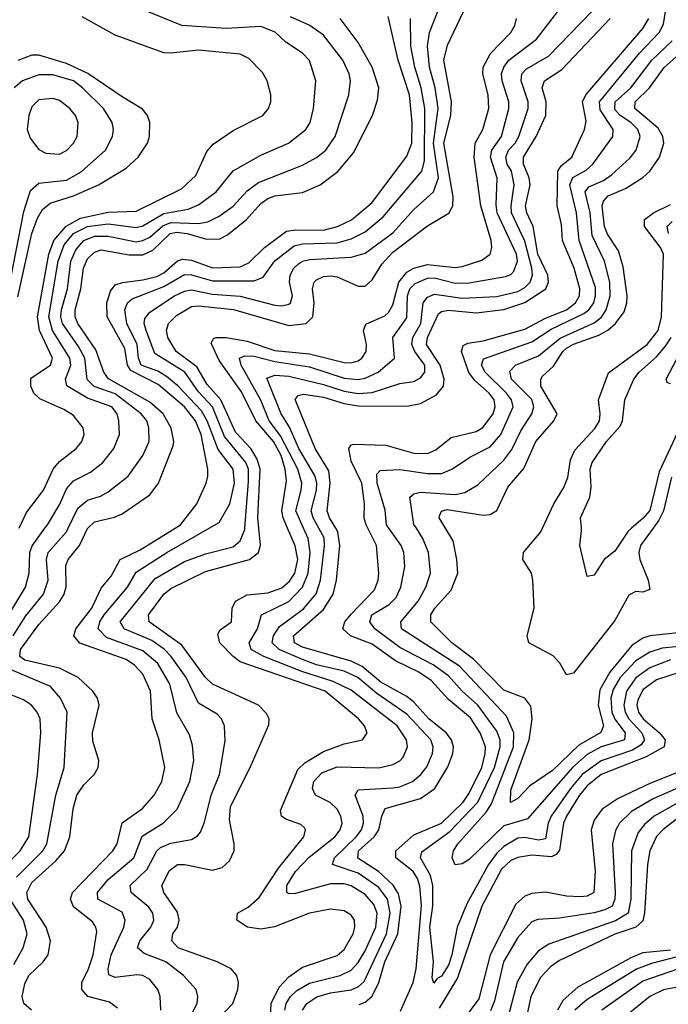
# Model space of a CAD drawing. Header units: inches. Extents: x 884549 to 1028252, y 526810 to 653624.
# Tile 970 of 1056: x 1016055 to 1017924, y 618627 to 621467. Entities that reach past the tile are written whole.
import ezdxf

# ---------------------------------------------------------------- set-up
doc = ezdxf.new("R2010")
doc.units = ezdxf.units.IN
doc.header["$MEASUREMENT"] = 0
doc.layers.add('B0611', color=7, linetype='Continuous')
doc.layers.add('B0612', color=7, linetype='Continuous')

msp = doc.modelspace()

# ---------------------------------------------------------------- linework, layer by layer
at = {"layer": 'B0611', "color": 5}
for points, elevation in [([(1016010, 619728.5), (1016071.2, 619830), (1016082.3, 619870), (1016083.7, 619930), (1016090.6, 619949.4), (1016127.8, 620000)], 2660), ([(1016036.1, 619690), (1016072.7, 619747.3), (1016123.4, 619810), (1016136.6, 619850), (1016132.1, 619910), (1016136.6, 619930), (1016189.6, 619990), (1016194.5, 620000)], 2640), ([(1016088.5, 618610), (1016067.1, 618630), (1016062.1, 618650), (1016070, 618686.5), (1016081.4, 618710), (1016122.8, 618750), (1016136.6, 618770), (1016144, 618810), (1016131.5, 618850), (1016077.9, 618930), (1016075.1, 618950), (1016090, 618978.4), (1016159.4, 619040.6), (1016184.1, 619070), (1016198.9, 619110), (1016208.9, 619191.1), (1016219.9, 619230), (1016239.8, 619260.2), (1016269.9, 619290), (1016280.8, 619310), (1016282.6, 619330), (1016266.1, 619386.1), (1016264.3, 619410), (1016283.5, 619490), (1016279, 619510), (1016265.8, 619530), (1016223.4, 619570), (1016170, 619596.1), (1016070, 619619.8), (1016055.7, 619630), (1016056.8, 619650), (1016110, 619722.4), (1016170, 619788.2), (1016182.9, 619810), (1016188.9, 619831.1), (1016187.4, 619892.6), (1016194.7, 619910), (1016227.4, 619950), (1016250, 619999.1), (1016251, 620000)], 2620), ([(1016336.3, 618616.3), (1016313.7, 618633.7), (1016251.6, 618650), (1016233.7, 618670), (1016233.9, 618690), (1016253.4, 618730), (1016266.2, 618770), (1016276.7, 618836.7), (1016274.5, 618850), (1016264.8, 618864.8), (1016210, 618908.1), (1016201.4, 618930), (1016207, 618950), (1016323.5, 619070), (1016335.4, 619090), (1016350, 619150.1), (1016408.6, 619191.4), (1016442.2, 619230), (1016464.1, 619270), (1016472.9, 619310), (1016457.1, 619390), (1016437, 619450), (1016431.6, 619530), (1016410, 619579.3), (1016385.6, 619605.6), (1016361.3, 619621.3), (1016228.3, 619668.3), (1016210.9, 619690), (1016216.8, 619710), (1016262.6, 619770), (1016290, 619827.3), (1016318.5, 619861.5), (1016344, 619910), (1016402.1, 619937.9), (1016502.4, 620000)], 2580), ([(1016461.4, 618610), (1016459.5, 618650), (1016452.8, 618670), (1016430, 618698.4), (1016410, 618709.9), (1016392.6, 618712.6), (1016330, 618704.4), (1016312, 618712), (1016309.9, 618729.9), (1016318.9, 618770), (1016355.2, 618850), (1016359, 618870), (1016350, 618892.7), (1016280.4, 618930), (1016279.2, 618950), (1016310, 618986.9), (1016383.8, 619050), (1016407.5, 619112.5), (1016469, 619151), (1016508.4, 619190), (1016545.3, 619270), (1016556.7, 619330), (1016553.2, 619373.2), (1016544.5, 619404.5), (1016507.9, 619467.9), (1016487.9, 619550), (1016453, 619610), (1016410, 619646.3), (1016305.3, 619685.3), (1016280.9, 619710), (1016285.9, 619730), (1016297.9, 619750), (1016365.7, 619830), (1016390, 619872.9), (1016478.5, 619930), (1016601, 620000)], 2560), ([(1016520, 618540), (1016566.3, 618630), (1016568.2, 618650), (1016563, 618670), (1016527.1, 618710), (1016476.1, 618750), (1016413.4, 618773.4), (1016394, 618790), (1016400.8, 618810), (1016432.7, 618850), (1016441.3, 618870), (1016438.2, 618890), (1016426.9, 618906.9), (1016376.3, 618950), (1016372.9, 618970), (1016422.6, 619017.4), (1016449.8, 619070.2), (1016460.4, 619079.6), (1016490, 619092.3), (1016550, 619102.5), (1016567.4, 619112.6), (1016576.3, 619123.7), (1016587.7, 619152.3), (1016607, 619230), (1016630.7, 619290), (1016647.3, 619387.3), (1016644.5, 619430), (1016636.7, 619450), (1016623.7, 619463.7), (1016570, 619495.4), (1016534.7, 619570), (1016491.7, 619630), (1016471, 619651), (1016435.9, 619675.9), (1016356.2, 619710), (1016343.9, 619730), (1016445, 619855.1), (1016530, 619904.3), (1016590, 619926.7), (1016670, 619946.8), (1016690, 619963.9), (1016703.3, 619996.7), (1016703.5, 620000)], 2540), ([(1016592.9, 618550), (1016668.9, 618630), (1016683.2, 618670), (1016685.3, 618690), (1016680.5, 618710), (1016664, 618730), (1016623.9, 618750), (1016511.7, 618790), (1016493, 618810), (1016496.3, 618830), (1016509.2, 618850), (1016514.8, 618870), (1016510, 618892.5), (1016470.3, 618950), (1016464.2, 618970), (1016486.5, 619013.5), (1016510, 619030.1), (1016530, 619030.1), (1016610, 619013.8), (1016638.4, 619021.6), (1016659.5, 619040.5), (1016672.5, 619070), (1016672.7, 619090), (1016658.9, 619158.9), (1016662.5, 619197.5), (1016719.3, 619310), (1016772.9, 619432.9), (1016773.2, 619450), (1016765.8, 619465.8), (1016742.5, 619490), (1016610, 619550), (1016590, 619569.4), (1016522.5, 619662.4), (1016427.5, 619730), (1016425.7, 619750), (1016470, 619809.7), (1016490, 619826.1), (1016590, 619875.7), (1016717.2, 619910), (1016742.7, 619930), (1016749.1, 619950.9), (1016743.9, 620000)], 2520), ([(1016777.5, 618590), (1016779.7, 618630), (1016802.9, 618677.1), (1016830, 618706.3), (1016870, 618734), (1016970, 618768.1), (1016990, 618784.8), (1017016, 618830), (1017020.9, 618850), (1017019.2, 618870), (1017010, 618884.1), (1016990, 618896.8), (1016950, 618901.9), (1016890, 618890.4), (1016788.9, 618851.1), (1016750, 618843.7), (1016710.9, 618850), (1016680.3, 618870), (1016682.9, 618890), (1016712.8, 618907.2), (1016744.5, 618935.5), (1016800.3, 619019.7), (1016873.2, 619110), (1016878.8, 619130), (1016875.9, 619135.9), (1016865.3, 619145.3), (1016821.2, 619161.2), (1016809.4, 619170), (1016806.4, 619186.4), (1016855.8, 619304.2), (1016876.1, 619323.9), (1016930, 619356.1), (1016990, 619378.6), (1017042.4, 619390), (1017056.1, 619410), (1017048.7, 619430), (1017031.3, 619450), (1016934.9, 619530), (1016690, 619615.2), (1016669.7, 619629.7), (1016631.2, 619670), (1016625.3, 619694.7), (1016632.8, 619707.2), (1016664.7, 619730), (1016667.5, 619770), (1016676.9, 619790), (1016710, 619807.6), (1016770, 619814), (1016810, 619828.2), (1016832.6, 619847.4), (1016847.5, 619870), (1016856, 619910), (1016849, 619949), (1016826.8, 620000)], 2480), ([(1016818.9, 618610), (1016822.9, 618630), (1016835.1, 618650), (1016853, 618667), (1016890, 618688.4), (1016978.5, 618710), (1017010, 618725.3), (1017030, 618747.6), (1017050, 618781.1), (1017081, 618850), (1017084.5, 618890), (1017075.2, 618915.2), (1017050, 618943.9), (1017010, 618969), (1016990, 618975), (1016950, 618974.6), (1016850, 618946.9), (1016830, 618945.5), (1016824.2, 618950), (1016824.5, 618970), (1016849.4, 619010), (1016888.6, 619051.4), (1016962.5, 619110), (1016977.9, 619130), (1016983.9, 619150), (1016980.1, 619170), (1016969.5, 619190), (1016949.4, 619209.4), (1016907.3, 619230), (1016898.3, 619250), (1016902.8, 619270), (1016925.4, 619294.6), (1016970, 619312), (1017090, 619309.4), (1017130, 619318.6), (1017150, 619329.1), (1017159.7, 619340.3), (1017172.4, 619370), (1017169.5, 619390), (1017142.1, 619430), (1017010, 619533.3), (1016958.5, 619558.5), (1016867.4, 619587.4), (1016758.5, 619630), (1016722, 619650), (1016716.2, 619670), (1016739.9, 619710), (1016751.5, 619750), (1016830, 619788.5), (1016870, 619830.1), (1016885.6, 619870), (1016892, 619930), (1016886.4, 619970), (1016872.8, 620000)], 2460), ([(1016869.6, 618610), (1016881.8, 618630), (1016910.9, 618649.1), (1016950, 618660.5), (1017010, 618668.6), (1017030, 618677.9), (1017047.1, 618693), (1017111.9, 618830), (1017122.2, 618890), (1017114.3, 618930), (1017090, 618964.3), (1017030, 619005.3), (1016955.8, 619030), (1016961.5, 619050), (1017024.7, 619110), (1017039.6, 619130), (1017045.4, 619150), (1017044.1, 619170), (1017021.7, 619230), (1017030, 619245.8), (1017130, 619251.3), (1017150, 619254.7), (1017186.3, 619270), (1017210.4, 619289.6), (1017227.6, 619312.4), (1017244.6, 619350), (1017246.6, 619370), (1017239.5, 619390), (1017170, 619463.6), (1017083.7, 619523.7), (1017028.9, 619570), (1016990, 619588), (1016910, 619606.6), (1016870, 619621.3), (1016802.8, 619650), (1016782.1, 619670), (1016786.4, 619690), (1016803.6, 619716.4), (1016872.5, 619767.5), (1016909.5, 619810.5), (1016922, 619850), (1016933, 619950), (1016931.9, 619971.9), (1016916.6, 620000)], 2440), ([(1017033.2, 618626.8), (1017050, 618633.4), (1017070, 618650.5), (1017089.7, 618690.3), (1017107.3, 618750), (1017144, 618830), (1017153.9, 618910), (1017145.8, 618945.8), (1017131.2, 618971.2), (1017088.4, 619010), (1017028.7, 619048.7), (1017030.8, 619070), (1017076.2, 619110), (1017089.7, 619130), (1017097.8, 619170), (1017108.3, 619191.7), (1017210, 619221.1), (1017250.7, 619249.3), (1017288.2, 619311.8), (1017302.5, 619350), (1017304.6, 619370), (1017299.1, 619390), (1017283.9, 619410), (1017234.1, 619450), (1017190, 619498.7), (1017170, 619514.4), (1017095.7, 619555.7), (1017041.5, 619601.5), (1017010, 619617.1), (1016870, 619657.5), (1016847.1, 619670), (1016843.4, 619690), (1016930, 619766.1), (1016958, 619810), (1016967.8, 619850), (1016977.6, 619950), (1016971.6, 619990), (1016965.6, 620000)], 2420), ([(1017152.5, 618607.5), (1017188.7, 618690), (1017196.8, 618730), (1017212.6, 618912.6), (1017207.9, 618967.9), (1017200.6, 618990), (1017188.2, 619010), (1017138.9, 619050), (1017138.4, 619070), (1017190, 619116.1), (1017270, 619149.8), (1017332.4, 619210), (1017350, 619235.6), (1017386.2, 619310), (1017396.3, 619350), (1017396.5, 619370), (1017381.9, 619410), (1017353.5, 619453.5), (1017290, 619506.4), (1017240.6, 619560.6), (1017205, 619585), (1017137.4, 619617.4), (1017070, 619666.1), (1017008.2, 619690), (1016985.6, 619710), (1016991.9, 619730), (1017010, 619752.3), (1017077.1, 619822.9), (1017087.5, 619850), (1017089.2, 619870), (1017082.9, 619950), (1017058, 620000)], 2380), ([(1017930, 619620.5), (1017870, 619597.3), (1017830, 619569.1), (1017803.1, 619530), (1017795.1, 619490), (1017799.1, 619470), (1017809.8, 619450), (1017847.4, 619410), (1017854.6, 619390), (1017845, 619375), (1017820.2, 619359.8), (1017730, 619329.6), (1017675.9, 619290), (1017641.8, 619250), (1017585.7, 619170), (1017577.4, 619150), (1017570, 619104.6), (1017550, 619100.4), (1017510, 619108.3), (1017490, 619105.9), (1017450, 619082.6), (1017430, 619062.6), (1017405.1, 619030), (1017342.9, 618917.1), (1017315.5, 618850), (1017300.1, 618770), (1017290, 618740.5), (1017270, 618708.4), (1017258.1, 618701.9), (1017248.2, 618688.2), (1017243.5, 618703.5), (1017247.4, 618750), (1017236.9, 618850), (1017245.2, 618910), (1017244.8, 618970), (1017238.3, 618998.3), (1017209.9, 619050), (1017213.1, 619066.9), (1017294.5, 619125.5), (1017375.2, 619210), (1017422.8, 619310), (1017439, 619370), (1017439, 619390), (1017430, 619414.8), (1017375.1, 619490), (1017329.6, 619530), (1017290, 619574.1), (1017246.5, 619606.5), (1017150, 619656.6), (1017078.5, 619710), (1017063.5, 619730), (1017069.2, 619750), (1017119.6, 619780.4), (1017139.4, 619800.6), (1017153.3, 619830), (1017164.6, 619890), (1017161.3, 619930), (1017153.8, 619950), (1017118.8, 620000)], 2360), ([(1018069.2, 619670.8), (1017905.9, 619654.1), (1017870, 619642.9), (1017830, 619617.5), (1017785.4, 619570), (1017765.2, 619534.8), (1017757.8, 619510), (1017760.9, 619470), (1017769.6, 619449.6), (1017799.4, 619410), (1017797.3, 619390), (1017730, 619369.4), (1017690, 619347.7), (1017649, 619311), (1017518.3, 619161.7), (1017450, 619142.2), (1017350, 619044.5), (1017330, 619032.2), (1017309.8, 619029.8), (1017301.3, 619050), (1017304.9, 619070), (1017317.4, 619090), (1017399, 619181), (1017414.6, 619205.4), (1017477.4, 619370), (1017479, 619410), (1017457.8, 619457.8), (1017322.5, 619602.5), (1017154.9, 619710), (1017152.6, 619730), (1017202.7, 619790), (1017225, 619830), (1017238.1, 619870), (1017232.7, 619930), (1017216.7, 619970), (1017197.7, 620000)], 2340), ([(1017997, 619703), (1017870, 619689.5), (1017850, 619682.9), (1017818.5, 619661.5), (1017754.7, 619585.3), (1017726.1, 619533.9), (1017722, 619490), (1017736.9, 619430), (1017729, 619411), (1017665.8, 619374.2), (1017590, 619301.8), (1017523.9, 619256.1), (1017490, 619220.9), (1017468.9, 619208.9), (1017470, 619244.6), (1017523.1, 619390), (1017531.2, 619450), (1017527.4, 619487.4), (1017510, 619510.3), (1017450, 619533.2), (1017362.8, 619622.8), (1017299.9, 619670), (1017239.1, 619730), (1017239.9, 619750), (1017251.2, 619770), (1017298.1, 619821.9), (1017317.3, 619870), (1017314.7, 619910), (1017303.3, 619963.3), (1017281.5, 620000)], 2320), ([(1017879.7, 620000), (1017843.1, 619950), (1017838.9, 619930), (1017841.8, 619910), (1017865.5, 619850), (1017870, 619823), (1017850, 619815.6), (1017830, 619817.9), (1017810, 619806.8), (1017770, 619733.7), (1017650, 619582.2), (1017630, 619577.7), (1017611.2, 619611.2), (1017592.1, 619632.1), (1017522, 619670), (1017517.4, 619690), (1017537.1, 619770), (1017533, 619850), (1017529.9, 619870), (1017504.5, 619910), (1017506.7, 619930), (1017556.7, 619990), (1017561.4, 620000)], 2280), ([(1017818, 620000), (1017808.3, 619991.7), (1017770, 619933.8), (1017738.4, 619910), (1017710, 619864.7), (1017690, 619860.9), (1017668.4, 619950), (1017673.8, 619993.8), (1017673.3, 620000)], 2260), ([(1016046, 618994), (1016121.3, 619070), (1016133.2, 619090), (1016159.4, 619230), (1016183.1, 619310), (1016191.5, 619470), (1016172.9, 619510), (1016143.5, 619543.5), (1016017.2, 619597.2)], 2640), ([(1017990, 619595.1), (1017890, 619563.1), (1017850, 619534.1), (1017835.8, 619504.2), (1017833.4, 619490), (1017837.8, 619470), (1017851, 619450), (1017898.2, 619410), (1017914.9, 619390), (1017911.9, 619370), (1017859.5, 619340.5), (1017730, 619290.2), (1017690, 619256.8), (1017667.7, 619230), (1017630, 619170), (1017622, 619150), (1017610, 619071.4), (1017601, 619059), (1017587.3, 619052.7), (1017530, 619057.2), (1017490, 619050.7), (1017470, 619041.6), (1017443.4, 619016.6), (1017386.2, 618910), (1017316.5, 618703.5), (1017263.9, 618616.1)], 2380), ([(1016010, 619024.1), (1016056.3, 619070), (1016081.5, 619110), (1016106.1, 619290), (1016116, 619410), (1016113.9, 619450), (1016105.6, 619470), (1016088.5, 619490), (1016065.5, 619505.5), (1016022.7, 619522.7)], 2660), ([(1018036.2, 619330), (1017870, 619264), (1017779.6, 619220.4), (1017733.4, 619190), (1017710, 619158.5), (1017701, 619130), (1017712.8, 619010), (1017708.9, 618950), (1017690, 618939.4), (1017670, 618936.8), (1017630, 618938.7), (1017570, 618950.2), (1017530, 618946.8), (1017510, 618939.4), (1017484, 618916), (1017410.5, 618770), (1017377.4, 618642.6), (1017308.8, 618550)], 2420), ([(1017991.4, 619268.6), (1017879.9, 619220.1), (1017817.2, 619182.8), (1017782.9, 619150), (1017771.4, 619128.6), (1017763.2, 619090), (1017770.7, 618950), (1017770, 618930), (1017761.4, 618910), (1017740.8, 618899.2), (1017710, 618891.2), (1017610, 618875.2), (1017547.9, 618872.1), (1017530, 618864.9), (1017490, 618820.2), (1017449.1, 618750), (1017422.8, 618637.2), (1017411.7, 618608.2)], 2440), ([(1017951.5, 619208.5), (1017883.3, 619170), (1017854.6, 619145.4), (1017837.1, 619122.9), (1017817.3, 619070), (1017816.1, 618930), (1017807.5, 618890), (1017771.9, 618868.1), (1017579.1, 618800.9), (1017550, 618781.7), (1017516.6, 618743.4), (1017488.5, 618691.5), (1017456.1, 618570)], 2460), ([(1017950, 619163), (1017908.8, 619131.3), (1017890, 619110.7), (1017870, 619070), (1017863.3, 619030), (1017855.4, 618890), (1017850, 618868.2), (1017829.6, 618850), (1017770, 618829.3), (1017610, 618753.5), (1017584.6, 618735.4), (1017555.6, 618704.4), (1017527.3, 618650), (1017510, 618567.1)], 2480), ([(1016038.3, 618741.7), (1016065.2, 618790), (1016076.5, 618830), (1016065.9, 618870), (1016028.5, 618928.5)], 2640), ([(1017930, 618783.2), (1017850, 618775.3), (1017817.4, 618762.6), (1017663.3, 618676.7), (1017620.8, 618639.2), (1017604.5, 618610)], 2520), ([(1017971, 618770), (1017874.8, 618745.2), (1017831.6, 618728.4), (1017690, 618641.1), (1017653.9, 618610)], 2540), ([(1017950, 618729), (1017850, 618693.9), (1017731.8, 618610)], 2560), ([(1017950, 618676.6), (1017910, 618668.5), (1017870, 618650), (1017771.1, 618568.9)], 2580)]:
    msp.add_lwpolyline(points, dxfattribs=dict(at, elevation=elevation))
at = {"layer": 'B0612', "color": 5}
for points, elevation in [([(1016872.8, 620000), (1016850.2, 620050), (1016866.3, 620110), (1016867.5, 620130), (1016856.2, 620170), (1016806.7, 620266.7), (1016773.2, 620310), (1016749.5, 620369.5), (1016692.6, 620470), (1016688.6, 620490), (1016703.1, 620496.9), (1016730, 620496.2), (1016790, 620481.1), (1016890, 620465.6), (1016990, 620433.2), (1017030, 620428.9), (1017050, 620432.5), (1017087.8, 620450), (1017134.6, 620490), (1017129.9, 620550), (1017170, 620606.8), (1017172, 620670), (1017179.2, 620690), (1017194.5, 620705.6), (1017230, 620721.1), (1017250, 620722.3), (1017310, 620706.4), (1017350, 620707.5), (1017454.1, 620725.9), (1017470, 620731.6), (1017478.8, 620741.2), (1017489, 620770), (1017485.8, 620790), (1017431, 620910), (1017427.6, 620932.4), (1017430.2, 621009.8), (1017411.5, 621070), (1017414.8, 621090), (1017443.4, 621130), (1017464.2, 621210), (1017463.9, 621230), (1017444.5, 621290), (1017443.3, 621310), (1017449.3, 621330), (1017464.6, 621350), (1017543.5, 621410), (1017650.7, 621550)], 2460), ([(1016127.8, 620000), (1016135.2, 620010), (1016170.3, 620069.7), (1016190, 620114), (1016210, 620137.2), (1016258.7, 620161.3), (1016294, 620190), (1016326.3, 620230), (1016342.1, 620270), (1016340.9, 620310), (1016335.3, 620330), (1016320.1, 620350), (1016250, 620375.4), (1016191, 620411), (1016187.2, 620430), (1016202.1, 620470), (1016199.3, 620490), (1016149, 620570), (1016139.1, 620610), (1016165.8, 620770), (1016182.8, 620817.2), (1016209.7, 620850.3), (1016250, 620870.6), (1016310, 620877.8), (1016390, 620867.5), (1016410, 620872.1), (1016470, 620908.1), (1016540, 620920), (1016570, 620932.6), (1016620.6, 620970), (1016670, 621031.1), (1016750, 621076.3), (1016829, 621110), (1016879.6, 621150), (1016891.4, 621170), (1016901.7, 621210), (1016908.1, 621290), (1016890, 621348.4), (1016870, 621369.8), (1016821.3, 621401.3), (1016790.7, 621430.7), (1016750, 621446.4), (1016650, 621440.7), (1016522, 621450), (1016413.8, 621493.8)], 2660), ([(1016703.5, 620000), (1016714.4, 620134.4), (1016714.5, 620170), (1016706.9, 620190), (1016644.5, 620264.5), (1016610.3, 620350.3), (1016570, 620393.1), (1016530.8, 620450), (1016444.2, 620504.2), (1016419.6, 620570), (1016413.9, 620590), (1016415.4, 620604.6), (1016430, 620623.3), (1016501.2, 620670), (1016530, 620684.1), (1016550, 620687.6), (1016610, 620674.9), (1016690, 620669.2), (1016790, 620642.9), (1016810, 620641.2), (1016830, 620645.7), (1016835.4, 620650), (1016840.5, 620670), (1016832.4, 620710), (1016834, 620730), (1016844.5, 620750), (1016857.8, 620762.2), (1016870, 620770.3), (1016890, 620775.1), (1017010, 620781.3), (1017050, 620793.4), (1017130, 620851.8), (1017190, 620919), (1017247.2, 620970), (1017261.5, 621010), (1017246.7, 621110), (1017260.4, 621210), (1017251.7, 621270), (1017235.9, 621330), (1017230.2, 621390), (1017235.7, 621430), (1017267.6, 621510)], 2540), ([(1016743.9, 620000), (1016740.8, 620030), (1016748, 620170), (1016739.2, 620199.2), (1016720.5, 620230), (1016676.7, 620276.7), (1016634.2, 620370), (1016594.8, 620414.8), (1016565.3, 620465.3), (1016506.1, 620510), (1016481.4, 620550), (1016477.6, 620570), (1016483.5, 620590), (1016506.5, 620613.5), (1016550, 620639.2), (1016570, 620640.9), (1016670.6, 620630.6), (1016830, 620584.6), (1016879.8, 620590), (1016899.8, 620610), (1016903.4, 620650), (1016898.8, 620690), (1016903.5, 620710), (1016910, 620716.5), (1016930, 620725.5), (1016950, 620727.6), (1016970, 620724.6), (1017030, 620697.7), (1017050, 620697.9), (1017070, 620716), (1017098, 620762), (1017130, 620796), (1017230, 620872.2), (1017291.5, 620908.5), (1017302.5, 620930), (1017304.2, 620955.8), (1017277.3, 621110), (1017297.4, 621190), (1017299.3, 621230), (1017277, 621350), (1017287.2, 621392.8), (1017333.2, 621490)], 2520), ([(1016916.6, 620000), (1016900.3, 620030), (1016895, 620050), (1016909.8, 620110), (1016910.9, 620130), (1016906.1, 620150), (1016859.4, 620230), (1016831.9, 620291.9), (1016808.7, 620330), (1016767, 620433), (1016790, 620441.8), (1016830, 620438.4), (1016930, 620414.8), (1016990, 620394.9), (1017030, 620388.3), (1017070, 620391.1), (1017150, 620417.1), (1017190, 620423.4), (1017210, 620434), (1017222.3, 620450), (1017222.2, 620470), (1017193.6, 620510), (1017184.6, 620530), (1017188, 620550), (1017210.3, 620590), (1017217.8, 620650), (1017230, 620666.2), (1017250, 620674.9), (1017330, 620663.6), (1017430, 620668.7), (1017490, 620682.7), (1017510, 620693.8), (1017526, 620710), (1017532.1, 620730), (1017530, 620750), (1017510, 620828.1), (1017472.3, 620910), (1017470.8, 620930), (1017479.2, 620990), (1017472.1, 621030), (1017459, 621050), (1017455.7, 621070), (1017463.3, 621090), (1017482.3, 621110), (1017493, 621130), (1017520.1, 621210), (1017519.4, 621230), (1017499.4, 621290), (1017502, 621310), (1017515.4, 621324.6), (1017578.2, 621361.8), (1017703.5, 621490)], 2440), ([(1017118.8, 620000), (1017111.7, 620010), (1017108.3, 620051.7), (1017084.9, 620130), (1017083.8, 620156.2), (1017093.8, 620166.2), (1017150.6, 620169.4), (1017230, 620157.6), (1017270, 620158.2), (1017300.2, 620170), (1017354.1, 620205.9), (1017410, 620235), (1017441.1, 620270), (1017476.2, 620350), (1017471.9, 620370), (1017457.6, 620390), (1017396.4, 620450), (1017385.2, 620470), (1017391.2, 620488.8), (1017530, 620537.1), (1017586.3, 620573.7), (1017680.6, 620619.4), (1017695, 620630), (1017708.8, 620650), (1017714.3, 620670), (1017713.9, 620693.9), (1017666.7, 620830), (1017658.9, 620910), (1017640.1, 620990), (1017648.4, 621011.6), (1017687.2, 621032.8), (1017705.8, 621050), (1017763.6, 621130), (1017764.5, 621150), (1017726.9, 621206.9), (1017725.6, 621230), (1017840.6, 621370), (1017897.2, 621430), (1017910, 621454), (1017915.6, 621490)], 2360), ([(1016053.5, 620000), (1016074.9, 620045.1), (1016123.9, 620110), (1016151.7, 620170), (1016170, 620192.4), (1016217.2, 620230), (1016233.5, 620250), (1016240.2, 620270), (1016238.1, 620290), (1016210, 620324.7), (1016182.4, 620342.4), (1016113.4, 620373.4), (1016095.8, 620390), (1016086.7, 620410), (1016087.2, 620432.8), (1016143.8, 620470), (1016149.3, 620490), (1016112.2, 620570), (1016106.1, 620610), (1016138.7, 620790), (1016153, 620830), (1016188.8, 620871.2), (1016230, 620893.9), (1016310, 620911.3), (1016390, 620914), (1016521.2, 620978.8), (1016562.4, 621017.6), (1016594, 621086), (1016612.1, 621107.9), (1016670, 621147.2), (1016755.6, 621190), (1016771.6, 621210), (1016778.2, 621230), (1016778.3, 621250), (1016767.7, 621290), (1016754.2, 621314.2), (1016714.7, 621354.7), (1016690, 621367.3), (1016570, 621378.3), (1016490, 621369.5), (1016470, 621371.4), (1016330, 621421.8), (1016234.6, 621474.6)], 2680), ([(1016194.5, 620000), (1016222.4, 620057.6), (1016250, 620080.6), (1016287.6, 620092.4), (1016310, 620104.9), (1016367.4, 620150), (1016410, 620209.4), (1016427.6, 620250), (1016427, 620290), (1016420.9, 620310), (1016404.6, 620330), (1016330, 620387.3), (1016269.2, 620409.2), (1016249.3, 620429.3), (1016242.4, 620490), (1016224.5, 620524.5), (1016178.2, 620590), (1016173.4, 620610), (1016175.7, 620630), (1016193.1, 620690), (1016202.1, 620770), (1016216.8, 620803.2), (1016239.4, 620830), (1016270, 620842.6), (1016310, 620842.4), (1016390, 620826.2), (1016410, 620829.4), (1016430, 620839.6), (1016467.5, 620872.5), (1016490, 620881.3), (1016570, 620879), (1016596.5, 620883.5), (1016630, 620900.2), (1016670, 620929), (1016710, 620972.6), (1016742.6, 620997.4), (1016870, 621046.9), (1016910, 621068.8), (1016936.6, 621090), (1016963.4, 621130), (1017003.1, 621250), (1017007.9, 621290), (1017004.1, 621310), (1016985.5, 621350), (1016930, 621421.8), (1016891.3, 621450), (1016834.8, 621474.8)], 2640), ([(1016251, 620000), (1016270, 620018.5), (1016328.2, 620031.8), (1016350, 620041.5), (1016430, 620096.1), (1016455.2, 620130), (1016497.2, 620237.2), (1016499.4, 620250), (1016491, 620289), (1016468.3, 620330), (1016430, 620364), (1016311.2, 620431.2), (1016296.9, 620450), (1016274.1, 620514.1), (1016222.7, 620590), (1016214.6, 620610), (1016214.5, 620630), (1016231.5, 620690), (1016238.5, 620750), (1016250, 620777.3), (1016270, 620796.4), (1016290, 620802.4), (1016370, 620788.7), (1016410, 620788.5), (1016438.3, 620801.7), (1016488.2, 620850), (1016506.4, 620853.6), (1016537.5, 620850), (1016590, 620834.7), (1016630, 620833.9), (1016653.9, 620846.1), (1016708, 620890), (1016750, 620936), (1016770, 620951.2), (1016790, 620958.4), (1016870, 620967.9), (1016920.6, 620990), (1016971.6, 621028.4), (1017017.1, 621082.9), (1017071.2, 621190), (1017085.3, 621234.7), (1017089.3, 621270), (1017070.2, 621330), (1017030, 621401), (1016977.9, 621470)], 2620), ([(1016502.4, 620000), (1016518.5, 620010), (1016564.9, 620070), (1016592.2, 620130), (1016596.9, 620150), (1016596.8, 620170), (1016577.6, 620270), (1016561.8, 620310), (1016530, 620350.3), (1016454.3, 620414.3), (1016374.9, 620454.9), (1016365.1, 620470), (1016358.1, 620518.1), (1016306.6, 620610), (1016305.7, 620650), (1016316.6, 620683.4), (1016330, 620701.6), (1016350.9, 620709.1), (1016410, 620716.1), (1016450, 620725.9), (1016470, 620736.1), (1016510, 620771.3), (1016523.8, 620776.2), (1016550, 620773.5), (1016610, 620751.2), (1016690, 620754.2), (1016715, 620764.9), (1016760.3, 620810), (1016823.5, 620856.5), (1016850, 620860.9), (1016930, 620859.9), (1016970.1, 620869.9), (1017010.5, 620889.5), (1017070, 620939.5), (1017170, 621072.5), (1017184.6, 621110), (1017185.4, 621170), (1017177.9, 621250), (1017145.4, 621350), (1017116.1, 621476.1)], 2580), ([(1016601, 620000), (1016630, 620016.6), (1016659.9, 620070), (1016674.1, 620130), (1016670.2, 620170), (1016626.7, 620226.7), (1016595.5, 620310), (1016578.6, 620338.6), (1016510.5, 620410.5), (1016477.6, 620437.6), (1016453.3, 620453.3), (1016405.1, 620470), (1016396.9, 620490), (1016393.6, 620530), (1016363.9, 620590), (1016358.1, 620630), (1016365.4, 620650), (1016378.7, 620661.3), (1016470, 620697.4), (1016530, 620731.9), (1016550, 620730.9), (1016610, 620713.6), (1016730, 620713.1), (1016755.9, 620724.1), (1016790, 620771.1), (1016845.4, 620814.6), (1016870, 620820.2), (1016970, 620823.3), (1017010, 620834.9), (1017050, 620854.3), (1017102.2, 620897.8), (1017213.6, 621030), (1017220.9, 621059.1), (1017222, 621210), (1017212, 621270), (1017192.9, 621330), (1017181.5, 621390), (1017180.6, 621470)], 2560), ([(1016826.8, 620000), (1016813.7, 620030), (1016809.8, 620049.8), (1016823.3, 620136.7), (1016820, 620170), (1016807.8, 620210), (1016786.5, 620250), (1016735.6, 620310), (1016693.5, 620393.5), (1016630, 620484.1), (1016606.7, 620533.3), (1016613.2, 620546.8), (1016621.1, 620550), (1016650.2, 620549.8), (1016710, 620539.5), (1016790, 620512.1), (1016890, 620502.5), (1016990, 620477.8), (1017010, 620477.2), (1017030, 620482.7), (1017040.4, 620490), (1017052.7, 620510), (1017054.2, 620530), (1017045.7, 620570), (1017051.9, 620588.1), (1017107.1, 620612.9), (1017117.8, 620622.2), (1017130, 620644.6), (1017147, 620710), (1017170, 620738.2), (1017190, 620750.4), (1017230, 620760.7), (1017310, 620752.1), (1017330, 620754.8), (1017386.8, 620773.2), (1017409.9, 620790), (1017415.2, 620810), (1017413.7, 620830), (1017383.1, 620930), (1017364.1, 621070), (1017367.4, 621110), (1017389.7, 621150.3), (1017406.6, 621210), (1017404.8, 621250), (1017389.2, 621310), (1017390.5, 621329.5), (1017411.2, 621368.8), (1017469.9, 621430), (1017481.5, 621450), (1017486.5, 621470)], 2480), ([(1016965.6, 620000), (1016947.6, 620030), (1016941.2, 620050), (1016949.8, 620130), (1016945.7, 620165.7), (1016906.4, 620230), (1016848.4, 620371.6), (1016857, 620383), (1016873, 620387), (1016930, 620378), (1016990, 620359.3), (1017030, 620353), (1017170, 620352.2), (1017210, 620359.4), (1017255.4, 620384.6), (1017276.1, 620410), (1017277.8, 620430), (1017266.3, 620470), (1017227, 620530), (1017229.7, 620550), (1017262, 620618), (1017270, 620624.8), (1017290, 620628.9), (1017370, 620621.4), (1017450, 620631), (1017510, 620651.4), (1017570.6, 620690), (1017578.6, 620710), (1017576.6, 620730), (1017547.6, 620790), (1017534.7, 620870), (1017516, 620910), (1017512.4, 620930), (1017525.2, 620990), (1017522.8, 621010), (1017506, 621050), (1017506.1, 621070), (1017543.3, 621130), (1017571.1, 621190), (1017572, 621230), (1017560.4, 621270), (1017566.7, 621290), (1017616.9, 621323.1), (1017755.8, 621470)], 2420), ([(1017058, 620000), (1017053, 620010), (1017047.8, 620030), (1017048.2, 620070), (1017041, 620130), (1017010, 620193.5), (1017003.1, 620230), (1017010, 620241), (1017017.8, 620242.2), (1017110, 620239.3), (1017190, 620216.7), (1017230, 620215.8), (1017253.5, 620226.5), (1017298.2, 620261.8), (1017370, 620279.4), (1017389.5, 620290.5), (1017418.9, 620330), (1017424.5, 620350), (1017422.2, 620370), (1017407.9, 620390), (1017366, 620426), (1017348.8, 620448.8), (1017328.1, 620510), (1017333, 620527), (1017345.9, 620534.1), (1017390, 620540.5), (1017510, 620573.7), (1017570, 620605.9), (1017629.9, 620630), (1017655.8, 620650), (1017667.4, 620670), (1017669, 620690), (1017652.4, 620750), (1017619.2, 620830), (1017615.9, 620875.9), (1017603.5, 620930), (1017605.2, 621030), (1017615.2, 621044.8), (1017645.4, 621070), (1017682.1, 621150), (1017686.5, 621173.5), (1017676.2, 621230), (1017685.6, 621250), (1017850, 621441.4), (1017867.7, 621470)], 2380), ([(1017197.7, 620000), (1017190.8, 620010.8), (1017178.8, 620090), (1017190, 620099.3), (1017210, 620104.2), (1017310, 620097.4), (1017337.1, 620102.9), (1017374.4, 620125.6), (1017450, 620196.7), (1017472.9, 620227.1), (1017498.8, 620281.2), (1017530.3, 620330), (1017536.2, 620350), (1017530, 620371.1), (1017471.6, 620430), (1017467, 620453), (1017483, 620470), (1017550, 620496.9), (1017612, 620548), (1017710, 620592.7), (1017731.2, 620608.8), (1017744.8, 620630), (1017755.9, 620670), (1017754.7, 620710), (1017739.6, 620770), (1017704, 620844), (1017698.6, 620910), (1017684.3, 620970), (1017695, 620985), (1017736.8, 621003.2), (1017760.4, 621019.6), (1017812.8, 621067.2), (1017831.1, 621090), (1017842.3, 621130), (1017835.8, 621150), (1017816, 621170), (1017784.7, 621190), (1017770, 621207.6), (1017770.2, 621230), (1017816.1, 621270), (1017876.6, 621350), (1017934.3, 621405.7)], 2340), ([(1017281.5, 620000), (1017263.6, 620030), (1017264.4, 620035.6), (1017270.4, 620049.6), (1017286.4, 620053.6), (1017390, 620037.7), (1017410, 620039.4), (1017429.2, 620050.8), (1017461.4, 620118.6), (1017507.4, 620172.7), (1017542.1, 620250), (1017593.7, 620310), (1017603, 620330), (1017556.8, 620410), (1017556, 620430), (1017561.3, 620438.8), (1017592.9, 620467.1), (1017619.4, 620510), (1017630, 620519.1), (1017650, 620531.3), (1017723.5, 620556.5), (1017749.2, 620570.8), (1017771.9, 620590), (1017796, 620624), (1017804.4, 620650), (1017805, 620670), (1017793.4, 620753.4), (1017780.4, 620800.4), (1017748.1, 620848.1), (1017739.8, 620870), (1017733.4, 620930), (1017736.5, 620943.5), (1017750, 620958.3), (1017800.5, 620979.5), (1017850, 621011.8), (1017870.4, 621030), (1017898.2, 621070), (1017910.3, 621110), (1017908.3, 621130), (1017894.1, 621154.1), (1017827.4, 621210), (1017828.5, 621230), (1017869.4, 621270), (1017911.4, 621328.6), (1017970, 621380.4)], 2320), ([(1016050, 620667.5), (1016090.3, 620849.7), (1016106, 620894), (1016120.7, 620919.3), (1016142.4, 620937.6), (1016210, 620959), (1016281.9, 620990), (1016361.8, 621038.2), (1016396.6, 621070), (1016423.1, 621110), (1016428.9, 621130), (1016429.9, 621169.9), (1016422.9, 621190), (1016408.9, 621208.9), (1016350, 621243.7), (1016251.6, 621311.6), (1016190, 621339.7), (1016110, 621364.3), (1016090, 621364.5), (1016050, 621348.6)], 2720), ([(1016030, 620725.5), (1016066.6, 620913.4), (1016086.3, 620973.7), (1016110, 620995.1), (1016190, 621004.2), (1016232.2, 621027.8), (1016301.7, 621090), (1016322.7, 621130), (1016325.2, 621150), (1016321.2, 621170), (1016295.9, 621210), (1016236.1, 621270), (1016210, 621290.4), (1016150, 621307.4), (1016110, 621307.4), (1016062.7, 621290), (1016039.3, 621270)], 2740), ([(1017561.4, 620000), (1017593.7, 620070), (1017622.9, 620117.1), (1017633.7, 620146.3), (1017642.3, 620197.7), (1017654.6, 620225.4), (1017712.1, 620287.9), (1017725.2, 620310), (1017727.6, 620330), (1017722.5, 620370), (1017751.6, 620448.4), (1017863, 620530), (1017894, 620570), (1017903.8, 620610), (1017910, 620789.9), (1017901.2, 620810), (1017855, 620870), (1017854.7, 620890), (1017880.6, 620910), (1017930, 620933.9)], 2280), ([(1017924.6, 620850), (1017920.5, 620870), (1017935.1, 620884.9)], 2260), ([(1017673.3, 620000), (1017671.1, 620030), (1017697.5, 620090), (1017701.5, 620118.5), (1017698.9, 620170), (1017704.1, 620190), (1017745.9, 620250), (1017785.4, 620294.6), (1017792.1, 620310), (1017797.9, 620370), (1017824.5, 620430), (1017839.3, 620450), (1017890, 620494), (1017915.2, 620524.8), (1017932.1, 620550)], 2260), ([(1017930, 620416.4), (1017920, 620420), (1017917.2, 620430), (1017977.1, 620542.9)], 2240), ([(1017974.9, 620330), (1017897.4, 620162.6), (1017870, 620051.2), (1017850, 620027.7), (1017818, 620000)], 2260), ([(1017932.6, 620147.4), (1017909.9, 620050), (1017896.7, 620023.3), (1017879.7, 620000)], 2280)]:
    msp.add_lwpolyline(points, dxfattribs=dict(at, elevation=elevation))
at = {"layer": 'B0612', "color": 5, "elevation": 2760}
msp.add_lwpolyline([(1016150, 621239.7), (1016110, 621235.4), (1016090, 621215.4), (1016080.9, 621190), (1016076.2, 621150), (1016085.1, 621125.1), (1016110, 621092.3), (1016130, 621081.8), (1016170, 621078.4), (1016190, 621088.9), (1016209.9, 621110), (1016220.2, 621130), (1016223, 621170), (1016215.6, 621190), (1016199.6, 621210), (1016170, 621233)], close=True, dxfattribs=at)

doc.saveas('drawing.dxf')
